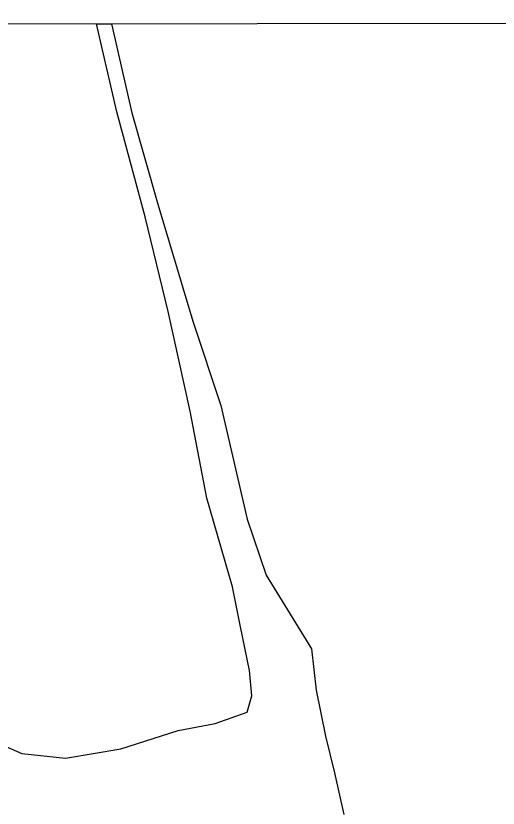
# Model space of a CAD drawing. Extents: x 3297772 to 3335630, y 634068 to 659439.
# Drawn here: x 3325111 to 3325626, y 656816 to 657663 of the extents above; entities that cross this region are included whole.
import ezdxf

# ---------------------------------------------------------------- set-up
doc = ezdxf.new("R2010")
doc.units = 0
doc.layers.add('V-GRID-FRAM', color=7, linetype='Continuous')
doc.layers.add('V-SITE-VEGE', color=7, linetype='Continuous')

msp = doc.modelspace()

# ---------------------------------------------------------------- linework, layer by layer
at = {"layer": 'V-GRID-FRAM'}
msp.add_lwpolyline([(3301870.22, 657630.6), (3333425.54, 657662.73), (3333451.99, 639478.67), (3301880.8, 639446.53), (3301870.22, 657630.6)], dxfattribs=at)
at = {"layer": 'V-SITE-VEGE'}
for p, q in [((3325197.25, 657654.35), (3325213.28, 657654.37)), ((3325218.94, 657560.32), (3325197.25, 657654.35)), ((3325213.28, 657654.37), (3325235.02, 657559.1)), ((3325249.22, 657448.08), (3325218.94, 657560.32)), ((3325235.02, 657559.1), (3325262.6, 657461.37)), ((3325262.6, 657461.37), (3325300.29, 657336.56)), ((3325273.65, 657346.83), (3325249.22, 657448.08)), ((3325297.28, 657240.49), (3325273.65, 657346.83)), ((3325300.29, 657336.56), (3325330.24, 657246.28)), ((3325330.24, 657246.28), (3325358.15, 657125.02)), ((3325315.07, 657147.49), (3325297.28, 657240.49)), ((3325342.66, 657052.51), (3325315.07, 657147.49)), ((3325358.15, 657125.02), (3325378.38, 657064.96)), ((3325378.38, 657064.96), (3325427.05, 656986.52)), ((3325350.91, 657009.87), (3325342.66, 657052.51)), ((3325360.73, 656963.17), (3325350.91, 657009.87)), ((3325427.05, 656986.52), (3325431.97, 656942.28)), ((3325363.19, 656936.13), (3325360.73, 656963.17)), ((3325431.97, 656942.28), (3325441.79, 656893.11)), ((3325358.28, 656918.92), (3325363.19, 656936.13)), ((3325323.89, 656906.63), (3325358.28, 656918.92)), ((3325284.59, 656899.26), (3325323.89, 656906.63)), ((3325223.19, 656879.6), (3325284.59, 656899.26)), ((3325441.79, 656893.11), (3325451.62, 656853.79)), ((3325100.37, 656882.05), (3325117.57, 656874.68)), ((3325164.24, 656869.76), (3325223.19, 656879.6)), ((3325117.57, 656874.68), (3325164.24, 656869.76)), ((3325451.62, 656853.79), (3325461.44, 656809.55))]:
    msp.add_line(p, q, dxfattribs=at)

doc.saveas('drawing.dxf')
